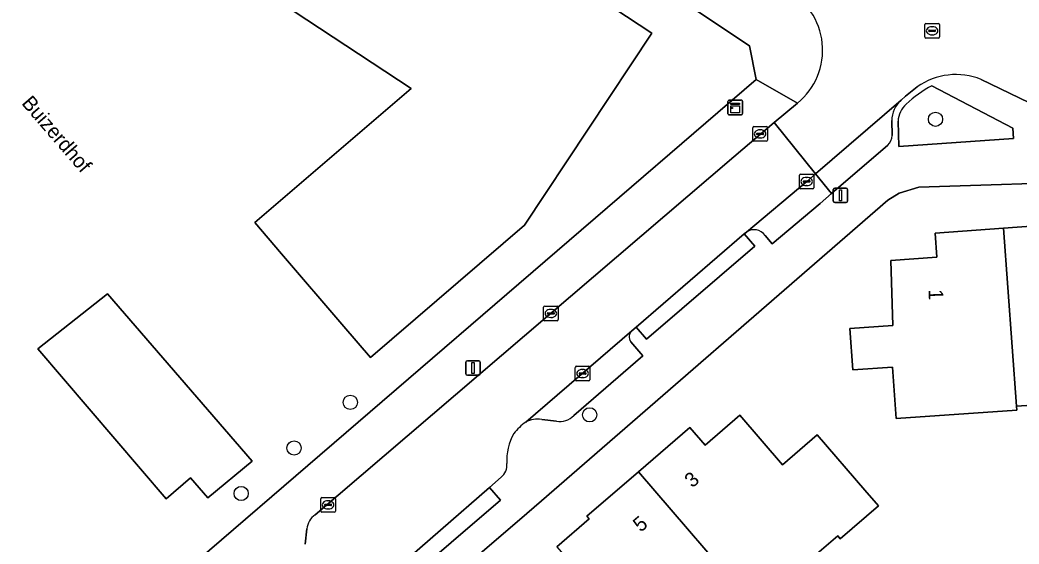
# Model space of a CAD drawing. Extents: x 161772 to 163126, y 383092 to 383917.
# Drawn here: x 162365 to 162433.7, y 383450.9 to 383487 of the extents above; entities that cross this region are included whole.
import ezdxf

# ---------------------------------------------------------------- set-up
doc = ezdxf.new("R2010")
doc.units = 0
for name, color, linetype in [('IMGEO_Boom', 7, 'Continuous'), ('IMGEO_Erf', 7, 'Continuous'), ('IMGEO_Groenvoorziening', 7, 'Continuous'), ('IMGEO_Kast', 7, 'Continuous'), ('IMGEO_Kolk', 7, 'Continuous'), ('IMGEO_Lichtmast', 7, 'Continuous'), ('IMGEO_Openbare_ruimte_label', 7, 'Continuous'), ('IMGEO_Pand', 7, 'Continuous'), ('IMGEO_Pand_nummerreeks', 7, 'Continuous'), ('IMGEO_Parkeervlak_open', 7, 'Continuous'), ('IMGEO_Rijbaan_lokaal_open', 7, 'Continuous'), ('IMGEO_Rioolput', 7, 'Continuous'), ('IMGEO_Voetpad_open', 7, 'Continuous')]:
    doc.layers.add(name, color=color, linetype=linetype)

msp = doc.modelspace()

# ---------------------------------------------------------------- linework, layer by layer
at = {"layer": 'IMGEO_Boom'}
for centre in [(162427.934, 383480.13), (162387.719, 383460.671), (162404.167, 383459.81), (162383.853, 383457.532), (162380.217, 383454.408)]:
    msp.add_circle(centre, 0.489, dxfattribs=at)
at = {"layer": 'IMGEO_Erf'}
for points in [[(162351.52, 383514.81), (162359.75, 383515.42), (162359.94, 383512.6), (162365.41, 383510.83), (162366.29, 383512.16), (162369.386, 383510.049), (162369.936, 383509.674), (162370.747, 383510.9), (162387.282, 383500), (162408.441, 383486.052), (162399.683, 383472.842), (162389.098, 383463.766), (162387.275, 383465.894), (162382.993, 383470.891), (162381.153, 383473.039), (162391.903, 383482.254), (162364.962, 383500), (162363.969, 383500.654), (162365.459, 383502.906), (162364.939, 383503.25), (162362.306, 383504.993), (162356.802, 383504.584), (162356.592, 383507.406), (162352.094, 383507.072)], [(162422.044, 383465.741), (162425.015, 383465.957), (162424.876, 383470.434), (162428.025, 383470.663), (162427.906, 383472.301), (162432.62, 383472.644), (162437.334, 383472.987), (162437.457, 383471.303), (162440.572, 383471.53), (162440.898, 383467.039), (162443.972, 383467.263), (162444.179, 383464.424), (162441.01, 383464.205), (162441.093, 383462.985), (162437.964, 383462.769), (162438.104, 383460.718), (162433.509, 383460.4), (162433.528, 383460.14), (162425.228, 383459.567), (162424.984, 383463.096), (162422.25, 383462.907)], [(162366.24, 383464.349), (162371.032, 383468.131), (162380.962, 383456.617), (162377.919, 383454.106), (162376.741, 383455.483), (162375.055, 383454.041)]]:
    msp.add_lwpolyline(points, close=True, dxfattribs=at)
for points in [[(162415.606, 383482.867), (162415.154, 383485.181), (162392.934, 383500), (162369.796, 383515.431)], [(162371.354, 383448.328), (162372.821, 383449.539), (162374.592, 383447.522), (162415.606, 383482.867)], [(162439.546, 383475.883), (162426.801, 383475.456), (162425.429, 383475.046), (162424.669, 383474.563), (162400.868, 383453.897), (162399.336, 383452.584), (162328.478, 383391.862), (162318.405, 383382.124), (162326.388, 383374.044), (162352.897, 383347.213), (162466.894, 383444.571), (162467.039, 383444.858), (162466.94, 383445.164), (162440.986, 383475.293)], [(162401.908, 383450.746), (162404.138, 383452.663), (162403.978, 383452.85), (162407.521, 383455.896), (162411.064, 383458.941), (162412.109, 383457.724), (162414.5, 383459.779), (162417.42, 383456.382), (162419.81, 383458.436), (162423.069, 383454.644), (162424.009, 383453.55), (162421.387, 383451.296), (162421.218, 383451.492), (162415.777, 383446.828)]]:
    msp.add_lwpolyline(points, dxfattribs=at)
at = {"layer": 'IMGEO_Groenvoorziening'}
for points in [[(162433.295, 383478.799), (162433.243, 383479.512), (162427.69, 383482.44)], [(162425.36, 383479.992), (162425.407, 383478.263), (162433.295, 383478.799)]]:
    msp.add_lwpolyline(points, dxfattribs=at)
for centre, radius, start, end in [((162431.822, 383474.726), 8.751, 118.17305, 132.4869), ((162427.154, 383479.881), 1.797, 133.74553, 176.45344)]:
    msp.add_arc(centre, radius, start, end, dxfattribs=at)
at = {"layer": 'IMGEO_Kast'}
for p, q in [((162413.672, 383480.516), (162413.672, 383481.357)), ((162413.672, 383481.357), (162413.672, 383480.516)), ((162413.747, 383481.441), (162414.588, 383481.441)), ((162414.588, 383481.441), (162413.747, 383481.441)), ((162414.672, 383481.366), (162414.672, 383480.525)), ((162414.672, 383480.525), (162414.672, 383481.366)), ((162414.597, 383480.441), (162413.756, 383480.441)), ((162413.756, 383480.441), (162414.597, 383480.441))]:
    msp.add_line(p, q, dxfattribs=at)
for points in [[(162413.867, 383481.231), (162414.467, 383481.231), (162414.467, 383481.146), (162413.867, 383481.146), (162413.867, 383481.231)], [(162413.867, 383481.056), (162414.467, 383481.056), (162414.467, 383480.567), (162413.867, 383480.567), (162413.867, 383481.056)]]:
    msp.add_lwpolyline(points, dxfattribs=at)
msp.add_circle((162413.951, 383480.905), 0.0377, dxfattribs=at)
for centre, start, end in [((162413.75, 383481.363), 92.4484, 184.28452), ((162413.75, 383481.363), 92.4484, 184.28452), ((162414.594, 383481.363), 2.4484, 94.28452), ((162414.594, 383481.363), 2.4484, 94.28452), ((162413.75, 383480.519), 182.4484, 274.28452), ((162413.75, 383480.519), 182.4484, 274.28452), ((162414.594, 383480.519), 272.4484, 4.28452), ((162414.594, 383480.519), 272.4484, 4.28452)]:
    msp.add_arc(centre, 0.0779, start, end, dxfattribs=at)
at = {"layer": 'IMGEO_Kolk'}
for p, q in [((162415.38, 383478.699), (162415.38, 383479.551)), ((162415.455, 383479.625), (162416.307, 383479.625)), ((162416.381, 383479.551), (162416.381, 383478.699)), ((162415.639, 383479.119), (162415.639, 383479.131)), ((162416.077, 383479.082), (162415.679, 383479.082)), ((162415.682, 383479.168), (162416.08, 383479.168)), ((162415.891, 383478.845), (162415.866, 383478.845)), ((162415.868, 383479.405), (162415.893, 383479.405)), ((162416.123, 383479.131), (162416.123, 383479.119)), ((162416.307, 383478.625), (162415.455, 383478.625)), ((162418.581, 383475.428), (162418.581, 383476.28)), ((162418.656, 383476.354), (162419.508, 383476.354)), ((162419.069, 383476.134), (162419.094, 383476.134)), ((162419.582, 383476.28), (162419.582, 383475.428)), ((162419.508, 383475.354), (162418.656, 383475.354)), ((162418.84, 383475.848), (162418.84, 383475.86)), ((162419.278, 383475.811), (162418.88, 383475.811)), ((162418.883, 383475.897), (162419.281, 383475.897)), ((162419.092, 383475.574), (162419.067, 383475.574)), ((162419.324, 383475.86), (162419.324, 383475.848)), ((162401.003, 383466.36), (162401.003, 383467.212)), ((162401.078, 383467.286), (162401.93, 383467.286)), ((162402.004, 383467.212), (162402.004, 383466.36)), ((162401.262, 383466.78), (162401.262, 383466.792)), ((162401.7, 383466.743), (162401.302, 383466.743)), ((162401.305, 383466.829), (162401.703, 383466.829)), ((162401.514, 383466.506), (162401.489, 383466.506)), ((162401.491, 383467.066), (162401.516, 383467.066)), ((162401.746, 383466.792), (162401.746, 383466.78)), ((162401.93, 383466.286), (162401.078, 383466.286)), ((162403.183, 383462.225), (162403.183, 383463.077)), ((162403.258, 383463.151), (162404.11, 383463.151)), ((162404.184, 383463.077), (162404.184, 383462.225)), ((162403.442, 383462.645), (162403.442, 383462.657)), ((162403.88, 383462.608), (162403.482, 383462.608)), ((162403.485, 383462.694), (162403.883, 383462.694)), ((162403.694, 383462.371), (162403.669, 383462.371)), ((162403.671, 383462.931), (162403.696, 383462.931)), ((162403.926, 383462.657), (162403.926, 383462.645)), ((162404.11, 383462.151), (162403.258, 383462.151)), ((162385.69, 383453.198), (162385.69, 383454.05)), ((162385.765, 383454.124), (162386.617, 383454.124)), ((162386.691, 383454.05), (162386.691, 383453.198)), ((162385.949, 383453.618), (162385.949, 383453.63)), ((162386.387, 383453.581), (162385.989, 383453.581)), ((162385.992, 383453.667), (162386.39, 383453.667)), ((162386.178, 383453.904), (162386.203, 383453.904)), ((162386.433, 383453.63), (162386.433, 383453.618)), ((162386.617, 383453.124), (162385.765, 383453.124)), ((162386.201, 383453.344), (162386.176, 383453.344))]:
    msp.add_line(p, q, dxfattribs=at)
for points in [[(162415.38, 383478.699), (162415.38, 383479.551)], [(162415.455, 383479.625), (162416.307, 383479.625)], [(162416.381, 383479.551), (162416.381, 383478.699)], [(162416.307, 383478.625), (162415.455, 383478.625)], [(162418.581, 383475.428), (162418.581, 383476.28)], [(162418.656, 383476.354), (162419.508, 383476.354)], [(162419.582, 383476.28), (162419.582, 383475.428)], [(162419.508, 383475.354), (162418.656, 383475.354)], [(162401.003, 383466.36), (162401.003, 383467.212)], [(162401.078, 383467.286), (162401.93, 383467.286)], [(162402.004, 383467.212), (162402.004, 383466.36)], [(162401.93, 383466.286), (162401.078, 383466.286)], [(162403.183, 383462.225), (162403.183, 383463.077)], [(162403.258, 383463.151), (162404.11, 383463.151)], [(162404.184, 383463.077), (162404.184, 383462.225)], [(162404.11, 383462.151), (162403.258, 383462.151)], [(162385.69, 383453.198), (162385.69, 383454.05)], [(162385.765, 383454.124), (162386.617, 383454.124)], [(162386.691, 383454.05), (162386.691, 383453.198)], [(162386.617, 383453.124), (162385.765, 383453.124)]]:
    msp.add_lwpolyline(points, dxfattribs=at)
for centre, radius, start, end in [((162415.457, 383479.549), 0.0765, 91.55205, 178.44795), ((162415.457, 383479.549), 0.0765, 91.55205, 178.44795), ((162416.305, 383479.549), 0.0765, 1.55205, 88.44795), ((162416.305, 383479.549), 0.0765, 1.55205, 88.44795), ((162415.679, 383479.128), 0.0403, 85.87752, 175.75265), ((162415.676, 383479.118), 0.0366, 178.93798, 274.71019), ((162416.08, 383479.125), 0.043, 264.86636, 352.45326), ((162416.084, 383479.13), 0.0386, 1.73085, 96.63898), ((162415.457, 383478.701), 0.0765, 181.55205, 268.44795), ((162415.457, 383478.701), 0.0765, 181.55205, 268.44795), ((162416.305, 383478.701), 0.0765, 271.55205, 358.44795), ((162416.305, 383478.701), 0.0765, 271.55205, 358.44795), ((162418.658, 383476.278), 0.0765, 91.55205, 178.44795), ((162418.658, 383476.278), 0.0765, 91.55205, 178.44795), ((162419.506, 383476.278), 0.0765, 1.55205, 88.44795), ((162419.506, 383476.278), 0.0765, 1.55205, 88.44795), ((162418.658, 383475.43), 0.0765, 181.55205, 268.44795), ((162418.658, 383475.43), 0.0765, 181.55205, 268.44795), ((162418.88, 383475.857), 0.0403, 85.87752, 175.75265), ((162418.877, 383475.847), 0.0366, 178.93798, 274.71019), ((162419.281, 383475.854), 0.043, 264.86636, 352.45326), ((162419.285, 383475.859), 0.0386, 1.73085, 96.63898), ((162419.506, 383475.43), 0.0765, 271.55205, 358.44795), ((162419.506, 383475.43), 0.0765, 271.55205, 358.44795), ((162401.08, 383467.21), 0.0765, 91.55205, 178.44795), ((162401.08, 383467.21), 0.0765, 91.55205, 178.44795), ((162401.928, 383467.21), 0.0765, 1.55205, 88.44795), ((162401.928, 383467.21), 0.0765, 1.55205, 88.44795), ((162401.302, 383466.789), 0.0403, 85.87752, 175.75265), ((162401.299, 383466.779), 0.0366, 178.93798, 274.71019), ((162401.703, 383466.786), 0.043, 264.86636, 352.45326), ((162401.707, 383466.791), 0.0386, 1.73085, 96.63898), ((162401.08, 383466.362), 0.0765, 181.55205, 268.44795), ((162401.08, 383466.362), 0.0765, 181.55205, 268.44795), ((162401.928, 383466.362), 0.0765, 271.55205, 358.44795), ((162401.928, 383466.362), 0.0765, 271.55205, 358.44795), ((162403.26, 383463.075), 0.0765, 91.55205, 178.44795), ((162403.26, 383463.075), 0.0765, 91.55205, 178.44795), ((162404.108, 383463.075), 0.0765, 1.55205, 88.44795), ((162404.108, 383463.075), 0.0765, 1.55205, 88.44795), ((162403.482, 383462.654), 0.0403, 85.87752, 175.75265), ((162403.479, 383462.644), 0.0366, 178.93798, 274.71019), ((162403.883, 383462.651), 0.043, 264.86636, 352.45326), ((162403.887, 383462.656), 0.0386, 1.73085, 96.63898), ((162403.26, 383462.227), 0.0765, 181.55205, 268.44795), ((162403.26, 383462.227), 0.0765, 181.55205, 268.44795), ((162404.108, 383462.227), 0.0765, 271.55205, 358.44795), ((162404.108, 383462.227), 0.0765, 271.55205, 358.44795), ((162385.767, 383454.048), 0.0765, 91.55205, 178.44795), ((162385.767, 383454.048), 0.0765, 91.55205, 178.44795), ((162386.615, 383454.048), 0.0765, 1.55205, 88.44795), ((162386.615, 383454.048), 0.0765, 1.55205, 88.44795), ((162385.989, 383453.627), 0.0403, 85.87752, 175.75265), ((162385.986, 383453.617), 0.0366, 178.93798, 274.71019), ((162386.39, 383453.624), 0.043, 264.86636, 352.45326), ((162386.394, 383453.629), 0.0386, 1.73085, 96.63898), ((162385.767, 383453.2), 0.0765, 181.55205, 268.44795), ((162385.767, 383453.2), 0.0765, 181.55205, 268.44795), ((162386.615, 383453.2), 0.0765, 271.55205, 358.44795), ((162386.615, 383453.2), 0.0765, 271.55205, 358.44795)]:
    msp.add_arc(centre, radius, start, end, dxfattribs=at)
for centre, major_axis, ratio, start_param, end_param in [((162415.867, 383479.125), (-0.387, 0.002), 0.722429, 4.712389, 7.853982), ((162415.892, 383479.125), (-0.39, 0.002), 0.717154, 1.570796, 4.712389), ((162419.068, 383475.854), (-0.387, 0.002), 0.722429, 4.712389, 7.853982), ((162419.093, 383475.854), (-0.39, 0.002), 0.717154, 1.570796, 4.712389), ((162401.49, 383466.786), (-0.387, 0.002), 0.722429, 4.712389, 7.853982), ((162401.515, 383466.786), (-0.39, 0.002), 0.717154, 1.570796, 4.712389), ((162403.67, 383462.651), (-0.387, 0.002), 0.722429, 4.712389, 7.853982), ((162403.695, 383462.651), (-0.39, 0.002), 0.717154, 1.570796, 4.712389), ((162386.177, 383453.624), (-0.387, 0.002), 0.722429, 4.712389, 7.853982), ((162386.202, 383453.624), (-0.39, 0.002), 0.717154, 1.570796, 4.712389)]:
    msp.add_ellipse(centre, major_axis=major_axis, ratio=ratio, start_param=start_param, end_param=end_param, dxfattribs=at)
at = {"layer": 'IMGEO_Lichtmast'}
for p, q in [((162421.01, 383475.405), (162421.8, 383475.405)), ((162421.8, 383475.405), (162421.01, 383475.405)), ((162420.91, 383474.505), (162420.91, 383475.305)), ((162420.91, 383475.305), (162420.91, 383474.505)), ((162421.9, 383475.305), (162421.9, 383474.505)), ((162421.9, 383474.505), (162421.9, 383475.305)), ((162421.8, 383474.405), (162421.01, 383474.405)), ((162421.01, 383474.405), (162421.8, 383474.405)), ((162395.661, 383462.631), (162395.661, 383463.431)), ((162395.661, 383463.431), (162395.661, 383462.631)), ((162395.761, 383463.531), (162396.551, 383463.531)), ((162396.551, 383463.531), (162395.761, 383463.531)), ((162396.651, 383463.431), (162396.651, 383462.631)), ((162396.651, 383462.631), (162396.651, 383463.431)), ((162396.551, 383462.531), (162395.761, 383462.531)), ((162395.761, 383462.531), (162396.551, 383462.531))]:
    msp.add_line(p, q, dxfattribs=at)
for points in [[(162421.33, 383475.28), (162421.48, 383475.28), (162421.48, 383474.53), (162421.33, 383474.53), (162421.33, 383475.28)], [(162396.081, 383463.406), (162396.231, 383463.406), (162396.231, 383462.656), (162396.081, 383462.656), (162396.081, 383463.406)]]:
    msp.add_lwpolyline(points, dxfattribs=at)
for centre, start, end in [((162421.01, 383475.305), 90, 180), ((162421.01, 383475.305), 90, 180), ((162421.8, 383475.305), 0, 90), ((162421.8, 383475.305), 360, 90), ((162421.01, 383474.505), 180, 270), ((162421.01, 383474.505), 180, 270), ((162421.8, 383474.505), 270, 0), ((162421.8, 383474.505), 270, 0), ((162395.761, 383463.431), 90, 180), ((162395.761, 383463.431), 90, 180), ((162396.551, 383463.431), 0, 90), ((162396.551, 383463.431), 360, 90), ((162395.761, 383462.631), 180, 270), ((162395.761, 383462.631), 180, 270), ((162396.551, 383462.631), 270, 0), ((162396.551, 383462.631), 270, 0)]:
    msp.add_arc(centre, 0.1, start, end, dxfattribs=at)
at = {"layer": 'IMGEO_Pand'}
for points in [[(162364.939, 383503.25), (162365.459, 383502.906), (162363.969, 383500.654), (162364.962, 383500), (162391.903, 383482.254), (162381.153, 383473.039), (162382.993, 383470.891), (162387.275, 383465.894), (162389.098, 383463.766), (162399.683, 383472.842), (162408.441, 383486.052), (162387.282, 383500), (162370.747, 383510.9), (162369.936, 383509.674), (162369.386, 383510.049)], [(162432.62, 383472.644), (162427.906, 383472.301), (162428.025, 383470.663), (162424.876, 383470.434), (162425.015, 383465.957), (162422.044, 383465.741), (162422.25, 383462.907), (162424.984, 383463.096), (162425.228, 383459.567), (162433.528, 383460.14), (162433.509, 383460.4)], [(162433.509, 383460.4), (162438.104, 383460.718), (162437.964, 383462.769), (162441.093, 383462.985), (162441.01, 383464.205), (162444.179, 383464.424), (162443.972, 383467.263), (162440.898, 383467.039), (162440.572, 383471.53), (162437.457, 383471.303), (162437.334, 383472.987), (162432.62, 383472.644)], [(162377.919, 383454.106), (162380.962, 383456.617), (162371.032, 383468.131), (162366.24, 383464.349), (162375.055, 383454.041), (162376.741, 383455.483)], [(162407.521, 383455.896), (162415.511, 383446.6), (162415.777, 383446.828), (162421.218, 383451.492), (162421.387, 383451.296), (162424.009, 383453.55), (162423.069, 383454.644), (162419.81, 383458.436), (162417.42, 383456.382), (162414.5, 383459.779), (162412.109, 383457.724), (162411.064, 383458.941)], [(162407.521, 383455.896), (162403.978, 383452.85), (162404.138, 383452.663), (162401.908, 383450.746), (162402.803, 383449.706), (162402.705, 383449.621), (162405.603, 383446.25), (162403.213, 383444.195), (162404.883, 383442.252), (162402.53, 383440.23), (162406.239, 383435.919), (162408.561, 383437.915), (162405.218, 383441.804), (162407.793, 383443.937), (162408.314, 383443.038), (162408.934, 383443.551), (162410.299, 383441.903), (162415.22, 383445.98), (162415.768, 383445.318), (162416.262, 383445.727), (162415.511, 383446.6)]]:
    msp.add_lwpolyline(points, close=True, dxfattribs=at)
at = {"layer": 'IMGEO_Parkeervlak_open'}
for points in [[(162425.569, 383481.448), (162419.696, 383476.386), (162420.796, 383475.022), (162424.661, 383478.342)], [(162424.966, 383479.012), (162424.937, 383480.039)], [(162416.228, 383472.148), (162416.706, 383471.559), (162420.011, 383474.348), (162420.796, 383475.022), (162419.696, 383476.386), (162419.084, 383475.858), (162414.94, 383472.377)], [(162407.071, 383465.599), (162399.777, 383459.32)], [(162407.828, 383463.86), (162406.991, 383464.837)], [(162403.075, 383459.764), (162407.828, 383463.86)], [(162400.871, 383459.497), (162401.881, 383459.368)]]:
    msp.add_lwpolyline(points, dxfattribs=at)
for centre, radius, start, end in [((162426.777, 383480.06), 1.84, 131.02665, 180.65659), ((162423.851, 383479.115), 1.12, 316.34228, 354.7054), ((162415.468, 383471.611), 0.931, 35.26183, 124.57505), ((162407.463, 383465.173), 0.579, 132.60143, 215.41187), ((162402.093, 383460.727), 1.376, 261.14521, 315.55185), ((162400.61, 383457.644), 1.872, 81.96843, 116.41225)]:
    msp.add_arc(centre, radius, start, end, dxfattribs=at)
at = {"layer": 'IMGEO_Rijbaan_lokaal_open'}
for points in [[(162431.078, 383482.869), (162434.351, 383481.292), (162438.997, 383478.75), (162439.885, 383480.229), (162442.601, 383484.754), (162440.257, 383486.108)], [(162418.449, 383481.247), (162416.859, 383479.904), (162419.696, 383476.386), (162425.569, 383481.448), (162425.884, 383481.71), (162426.676, 383482.365)], [(162399.777, 383459.32), (162407.071, 383465.599), (162407.357, 383465.847), (162414.792, 383472.249), (162414.94, 383472.377), (162419.084, 383475.858), (162419.696, 383476.386), (162416.859, 383479.904), (162414.073, 383477.55), (162385.302, 383452.939)], [(162349.619, 383413.809), (162352.979, 383416.695), (162355.841, 383419.153), (162373.852, 383434.622), (162379.009, 383439.051), (162390.543, 383448.958), (162397.285, 383454.823), (162398.09, 383455.524)], [(162384.733, 383451.97), (162384.617, 383450.932)]]:
    msp.add_lwpolyline(points, dxfattribs=at)
for centre, radius, start, end in [((162415.493, 383484.886), 4.688, 309.08784, 62.55298), ((162429.342, 383478.555), 4.65, 68.079, 124.9841), ((162402.436, 383455.746), 4.455, 126.64551, 141.36673), ((162402.147, 383456.69), 3.682, 150.07535, 183.50557), ((162397.416, 383456.346), 1.063, 309.36065, 6.44985), ((162386.08, 383451.831), 1.354, 125.06008, 174.09672)]:
    msp.add_arc(centre, radius, start, end, dxfattribs=at)
at = {"layer": 'IMGEO_Rioolput'}
for p, q in [((162427.205, 383485.789), (162427.205, 383486.641)), ((162427.28, 383486.715), (162428.132, 383486.715)), ((162427.693, 383486.495), (162427.718, 383486.495)), ((162428.206, 383486.641), (162428.206, 383485.789)), ((162428.132, 383485.715), (162427.28, 383485.715)), ((162427.464, 383486.209), (162427.464, 383486.221)), ((162427.902, 383486.172), (162427.504, 383486.172)), ((162427.507, 383486.258), (162427.905, 383486.258)), ((162427.716, 383485.935), (162427.691, 383485.935)), ((162427.948, 383486.221), (162427.948, 383486.209))]:
    msp.add_line(p, q, dxfattribs=at)
for points in [[(162427.205, 383485.789), (162427.205, 383486.641)], [(162427.28, 383486.715), (162428.132, 383486.715)], [(162428.206, 383486.641), (162428.206, 383485.789)], [(162428.132, 383485.715), (162427.28, 383485.715)]]:
    msp.add_lwpolyline(points, dxfattribs=at)
for centre, radius, start, end in [((162427.282, 383486.639), 0.0765, 91.55205, 178.44795), ((162427.282, 383486.639), 0.0765, 91.55205, 178.44795), ((162428.13, 383486.639), 0.0765, 1.55205, 88.44795), ((162428.13, 383486.639), 0.0765, 1.55205, 88.44795), ((162427.282, 383485.791), 0.0765, 181.55205, 268.44795), ((162427.282, 383485.791), 0.0765, 181.55205, 268.44795), ((162427.504, 383486.218), 0.0403, 85.87752, 175.75265), ((162427.501, 383486.208), 0.0366, 178.93798, 274.71019), ((162427.905, 383486.215), 0.043, 264.86636, 352.45326), ((162427.909, 383486.22), 0.0386, 1.73085, 96.63898), ((162428.13, 383485.791), 0.0765, 271.55205, 358.44795), ((162428.13, 383485.791), 0.0765, 271.55205, 358.44795)]:
    msp.add_arc(centre, radius, start, end, dxfattribs=at)
for centre, major_axis, ratio, start_param, end_param in [((162427.692, 383486.215), (-0.387, 0.002), 0.722429, 4.712389, 7.853982), ((162427.717, 383486.215), (-0.39, 0.002), 0.717154, 1.570796, 4.712389)]:
    msp.add_ellipse(centre, major_axis=major_axis, ratio=ratio, start_param=start_param, end_param=end_param, dxfattribs=at)
at = {"layer": 'IMGEO_Voetpad_open'}
for points in [[(162369.796, 383515.431), (162392.934, 383500), (162415.154, 383485.181), (162415.606, 383482.867), (162418.449, 383481.247)], [(162418.449, 383481.247), (162415.606, 383482.867), (162374.592, 383447.522), (162372.821, 383449.539), (162371.354, 383448.328)], [(162426.676, 383482.365), (162425.884, 383481.71), (162425.569, 383481.448)], [(162427.69, 383482.44), (162433.243, 383479.512), (162433.295, 383478.799)], [(162438.997, 383478.75), (162434.351, 383481.292), (162431.078, 383482.869)], [(162385.302, 383452.939), (162414.073, 383477.55), (162416.859, 383479.904), (162418.449, 383481.247)], [(162424.937, 383480.039), (162424.966, 383479.012)], [(162433.295, 383478.799), (162425.407, 383478.263), (162425.36, 383479.992)], [(162318.405, 383382.124), (162328.478, 383391.862), (162399.336, 383452.584), (162400.868, 383453.897), (162424.669, 383474.563), (162425.429, 383475.046), (162426.801, 383475.456), (162439.546, 383475.883), (162438.997, 383478.75)], [(162424.661, 383478.342), (162420.796, 383475.022), (162420.011, 383474.348), (162416.706, 383471.559), (162416.228, 383472.148)], [(162414.94, 383472.377), (162414.792, 383472.249), (162415.51, 383471.416), (162408.075, 383465.014), (162407.357, 383465.847), (162407.071, 383465.599)], [(162406.991, 383464.837), (162407.828, 383463.86), (162403.075, 383459.764)], [(162401.881, 383459.368), (162400.871, 383459.497)], [(162398.09, 383455.524), (162397.285, 383454.823), (162398.04, 383453.946), (162391.261, 383448.124), (162390.543, 383448.958), (162379.009, 383439.051), (162379.726, 383438.217), (162374.569, 383433.788), (162373.852, 383434.622), (162355.841, 383419.153), (162356.558, 383418.319), (162353.696, 383415.861), (162352.979, 383416.695), (162349.619, 383413.809)], [(162384.617, 383450.932), (162384.733, 383451.97)]]:
    msp.add_lwpolyline(points, dxfattribs=at)
for points in [[(162408.075, 383465.014), (162415.51, 383471.416), (162414.792, 383472.249), (162407.357, 383465.847)], [(162398.04, 383453.946), (162397.285, 383454.823), (162390.543, 383448.958), (162391.261, 383448.124)]]:
    msp.add_lwpolyline(points, close=True, dxfattribs=at)
for centre, radius, start, end in [((162415.493, 383484.886), 4.688, 309.08784, 62.55298), ((162429.342, 383478.555), 4.65, 68.079, 124.9841), ((162431.822, 383474.726), 8.751, 118.17305, 132.4869), ((162426.777, 383480.06), 1.84, 131.02665, 180.65659), ((162427.154, 383479.881), 1.797, 133.74553, 176.45344), ((162423.851, 383479.115), 1.12, 316.34228, 354.7054), ((162415.468, 383471.611), 0.931, 35.26183, 124.57505), ((162407.463, 383465.173), 0.579, 132.60143, 215.41187), ((162402.093, 383460.727), 1.376, 261.14521, 315.55185), ((162402.436, 383455.746), 4.455, 126.64551, 141.36673), ((162400.61, 383457.644), 1.872, 81.96843, 116.41225), ((162402.147, 383456.69), 3.682, 150.07535, 183.50557), ((162397.416, 383456.346), 1.063, 309.36065, 6.44985), ((162386.08, 383451.831), 1.354, 125.06008, 174.09672)]:
    msp.add_arc(centre, radius, start, end, dxfattribs=at)

# ---------------------------------------------------------------- texts
at = {"layer": 'IMGEO_Openbare_ruimte_label'}
msp.add_text('Buizerdhof', height=1, rotation=310.78157, dxfattribs=at).set_placement((162365.077, 383481.213))
at = {"layer": 'IMGEO_Pand_nummerreeks'}
for s, rotation, p in [('1', 271.77596, (162427.459, 383468.435)), ('3', 40.69441, (162411.223, 383454.751)), ('5', 40.66854, (162407.678, 383451.706))]:
    msp.add_text(s, height=1, rotation=rotation, dxfattribs=at).set_placement(p)

doc.saveas('drawing.dxf')
